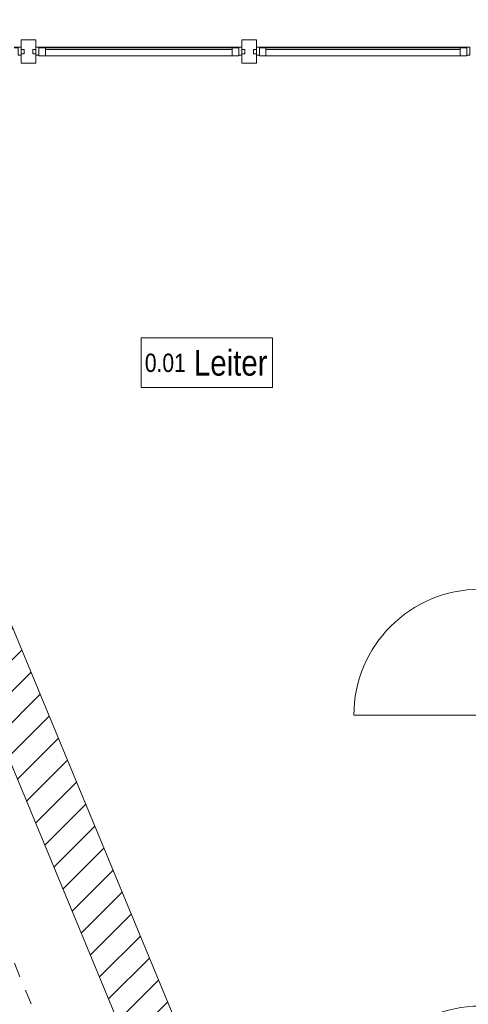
# Model space of a CAD drawing. Header units: metres. Extents: x -89 to 754, y -195 to 69.
# Tile 274 of 327: x 20.87 to 23.93, y 48.38 to 55.1. Entities that reach past the tile are written whole.
import ezdxf

# ---------------------------------------------------------------- set-up
doc = ezdxf.new("R2010")
doc.units = ezdxf.units.M
doc.header["$MEASUREMENT"] = 0
doc.linetypes.add('Strichlinie_ eng', pattern=[0.115, 0.075, -0.04])
doc.linetypes.add('Wipeout_Contour', pattern=[1, 0, -1])
for name, color, linetype in [('10 Fassade', 7, 'Continuous'), ('10 Wand außen', 7, 'Continuous'), ('30 Dach', 7, 'Continuous'), ('80 Raum 50stel', 7, 'Continuous')]:
    doc.layers.add(name, color=color, linetype=linetype)
doc.styles.add('ERSTELLTER_STIL_3', font='ARIALN.TTF')

# ---------------------------------------------------------------- blocks, each defined once
blk = doc.blocks.new('Blockrahmentür 1-Fl 27_5')
at = {"layer": '10 Wand außen', "color": 7, "linetype": 'Continuous', "lineweight": 13}
for p, q in [((0.43, 0.01), (0.43, 0.87)), ((-0.43, 0.01), (-0.4525, 0.01)), ((-0.4525, 0.01), (-0.4525, 0)), ((-0.4525, 0), (-0.4425, 0)), ((-0.4425, 0), (-0.4425, -0.24)), ((-0.43, -0.01), (-0.43, 0.01)), ((0.43, -0.01), (0.43, 0.01)), ((0.43, 0.01), (0.4525, 0.01)), ((0.4525, 0), (0.4425, 0)), ((0.4425, 0), (0.4425, -0.24)), ((0.4525, 0.01), (0.4525, 0)), ((-0.405, -0.01), (-0.43, -0.01)), ((-0.405, -0.25), (-0.405, -0.01)), ((0.405, -0.25), (0.405, -0.01)), ((0.405, -0.01), (0.43, -0.01)), ((-0.4425, -0.24), (-0.4525, -0.24)), ((-0.4525, -0.24), (-0.4525, -0.25)), ((-0.4525, -0.25), (-0.405, -0.25)), ((0.4525, -0.25), (0.405, -0.25)), ((0.4425, -0.24), (0.4525, -0.24)), ((0.4525, -0.24), (0.4525, -0.25))]:
    blk.add_line(p, q, dxfattribs=at)
at = {"layer": '10 Wand außen', "color": 7, "linetype": 'Continuous', "lineweight": 9}
for p, q in [((-0.4425, 0), (-0.4425, -0.24)), ((-0.4425, 0), (-0.4425, -0.24)), ((0.4425, 0), (0.4425, -0.24)), ((0.4425, 0), (0.4425, -0.24))]:
    blk.add_line(p, q, dxfattribs=at)
blk.add_arc((0.43, 0.01), 0.86, 90, 180, dxfattribs=at)

msp = doc.modelspace()

# ---------------------------------------------------------------- hatches: boundary and pattern name
at = {"layer": '10 Wand außen', "linetype": 'Continuous', "lineweight": 18, "true_color": 0x1f1f1f}
h = msp.add_hatch(dxfattribs=at)
h.set_pattern_fill('Mauerziegel_HLz_4_0001', color=250, style=0, pattern_type=2)
h.set_pattern_definition([(45, (0, 0), (-0.106066, 0.106066), [])])
h.paths.add_polyline_path([(19.16, 54.9619), (18.8228, 54.8222), (21.6006, 48.116), (21.7392, 48.1734), (21.8039, 48.2002), (21.9378, 48.2557)])

# ---------------------------------------------------------------- linework, layer by layer
at = {"layer": '10 Fassade', "color": 7, "linetype": 'Continuous', "lineweight": 13}
for p, q in [((20.8803, 54.9619), (20.8803, 54.8969)), ((20.9803, 54.9619), (20.8803, 54.9619)), ((20.9003, 54.8969), (20.8803, 54.8969)), ((20.9003, 54.8969), (20.9003, 54.8669)), ((20.9603, 54.8969), (20.9603, 54.8669)), ((20.9803, 54.8969), (20.9603, 54.8969)), ((20.9803, 54.9619), (20.9803, 54.8969)), ((22.3843, 54.9619), (22.3843, 54.8969)), ((22.4843, 54.9619), (22.3843, 54.9619)), ((22.4043, 54.8969), (22.3843, 54.8969)), ((22.4043, 54.8969), (22.4043, 54.8669)), ((22.4643, 54.8969), (22.4643, 54.8669)), ((22.4843, 54.8969), (22.4643, 54.8969)), ((22.4843, 54.9619), (22.4843, 54.8969)), ((20.9003, 54.8669), (20.8803, 54.8669)), ((20.8803, 54.8669), (20.8803, 54.8019)), ((20.9803, 54.8669), (20.9603, 54.8669)), ((20.9803, 54.8669), (20.9803, 54.8019)), ((22.4043, 54.8669), (22.3843, 54.8669)), ((22.3843, 54.8669), (22.3843, 54.8019)), ((22.4843, 54.8669), (22.4643, 54.8669)), ((22.4843, 54.8669), (22.4843, 54.8019)), ((20.9803, 54.8019), (20.8803, 54.8019)), ((22.4843, 54.8019), (22.3843, 54.8019))]:
    msp.add_line(p, q, dxfattribs=at)
at = {"layer": '10 Fassade', "color": 7, "linetype": 'Continuous', "lineweight": 13, "flags": 128}
msp.add_lwpolyline([(20.8803, 54.8569), (20.8603, 54.8569), (20.8603, 54.9069), (20.8353, 54.9069), (20.8353, 54.9119), (20.8803, 54.9119)], close=True, dxfattribs=at)
at = {"layer": '10 Wand außen', "color": 7, "linetype": 'Continuous', "lineweight": 9, "flags": 128}
for points in [[(21.9378, 48.2557), (19.16, 54.9619)], [(18.8228, 54.8222), (21.6006, 48.116)]]:
    msp.add_lwpolyline(points, dxfattribs=at)
at = {"layer": '80 Raum 50stel', "color": 8, "linetype": 'Continuous', "lineweight": 18, "flags": 128}
msp.add_lwpolyline([(21.6985, 52.5893), (22.5933, 52.5893), (22.5933, 52.9275), (21.6985, 52.9275), (21.6985, 52.5893)], close=True, dxfattribs=at)

# ---------------------------------------------------------------- block references
at = {"layer": '10 Wand außen', "color": 7, "linetype": 'Continuous', "lineweight": 13, "xscale": -1, "rotation": 90}
for p in [(24.0183, 50.7824), (24.0183, 47.9378)]:
    msp.add_blockref('Blockrahmentür 1-Fl 27_5', p, dxfattribs=at)

# ---------------------------------------------------------------- texts
at = {"layer": '80 Raum 50stel', "color": 7, "linetype": 'Continuous', "lineweight": 9, "insert": (21.7235, 52.668), "char_height": 0.125, "attachment_point": 7, "style": 'ERSTELLTER_STIL_3'}
msp.add_mtext('\\A1;{\\pql;\\fArial Narrow|b0|i0|c0|p0;\\W1.000000;0.01\\fArial Narrow|b0|i0|c0|p0;\\H1.400000x;\\W1.000000; Leiter}', dxfattribs=at)

# ---------------------------------------------------------------- wipeouts: each hides what was drawn before it
at = {"color": 254, "linetype": 'Wipeout_Contour', "lineweight": 0, "ltscale": 238.357337}
msp.add_wipeout([(23.8733, 54.9069), (22.5493, 54.9069), (22.5493, 54.8519), (23.8733, 54.8519)], dxfattribs=at).dxf.layer = '10 Fassade'

# ---------------------------------------------------------------- next in the draw order: linework, layer by layer
at = {"layer": '10 Fassade', "color": 7, "linetype": 'Continuous', "lineweight": 13}
msp.add_line((23.8733, 54.8519), (22.5493, 54.8519), dxfattribs=at)

# ---------------------------------------------------------------- next in the draw order: wipeouts: each hides what was drawn before it
at = {"color": 254, "linetype": 'Wipeout_Contour', "lineweight": 0, "ltscale": 236.042229}
msp.add_wipeout([(22.3193, 54.9069), (21.0453, 54.9069), (21.0453, 54.8519), (22.3193, 54.8519)], dxfattribs=at).dxf.layer = '10 Fassade'
at = {"color": 254, "linetype": 'Wipeout_Contour', "lineweight": 0, "ltscale": 238.468683}
msp.add_wipeout([(22.5293, 54.9119), (22.5293, 54.9069), (23.8933, 54.9069), (23.8933, 54.9119)], dxfattribs=at).dxf.layer = '10 Fassade'

# ---------------------------------------------------------------- next in the draw order: linework, layer by layer
at = {"layer": '10 Fassade', "color": 7, "linetype": 'Continuous', "lineweight": 13}
for p, q in [((22.5493, 54.9069), (23.8733, 54.9069)), ((23.8733, 54.8969), (22.5493, 54.8969)), ((22.3193, 54.8519), (21.0453, 54.8519))]:
    msp.add_line(p, q, dxfattribs=at)
at = {"layer": '10 Fassade', "color": 7, "linetype": 'Continuous', "lineweight": 13, "flags": 128}
for points in [[(22.4843, 54.9119), (22.5293, 54.9119), (22.5293, 54.9069), (22.5043, 54.9069), (22.5043, 54.8569), (22.4843, 54.8569)], [(22.5043, 54.9069), (22.5493, 54.9069), (22.5493, 54.8519), (22.5043, 54.8519)], [(22.5293, 54.9119), (23.8933, 54.9119), (23.8933, 54.9069), (22.5293, 54.9069)], [(23.9183, 54.8519), (23.8733, 54.8519), (23.8733, 54.9069), (23.9183, 54.9069)], [(23.9383, 54.8569), (23.9183, 54.8569), (23.9183, 54.9069), (23.8933, 54.9069), (23.8933, 54.9119), (23.9383, 54.9119)]]:
    msp.add_lwpolyline(points, close=True, dxfattribs=at)

# ---------------------------------------------------------------- next in the draw order: wipeouts: each hides what was drawn before it
at = {"color": 254, "linetype": 'Wipeout_Contour', "lineweight": 0, "ltscale": 236.15465}
msp.add_wipeout([(21.0253, 54.9119), (21.0253, 54.9069), (22.3393, 54.9069), (22.3393, 54.9119)], dxfattribs=at).dxf.layer = '10 Fassade'

# ---------------------------------------------------------------- next in the draw order: linework, layer by layer
at = {"layer": '10 Fassade', "color": 7, "linetype": 'Continuous', "lineweight": 13}
for p, q in [((21.0453, 54.9069), (22.3193, 54.9069)), ((22.3193, 54.8969), (21.0453, 54.8969))]:
    msp.add_line(p, q, dxfattribs=at)
at = {"layer": '10 Fassade', "color": 7, "linetype": 'Continuous', "lineweight": 13, "flags": 128}
for points in [[(20.9803, 54.9119), (21.0253, 54.9119), (21.0253, 54.9069), (21.0003, 54.9069), (21.0003, 54.8569), (20.9803, 54.8569)], [(21.0003, 54.9069), (21.0453, 54.9069), (21.0453, 54.8519), (21.0003, 54.8519)], [(21.0253, 54.9119), (22.3393, 54.9119), (22.3393, 54.9069), (21.0253, 54.9069)], [(22.3643, 54.8519), (22.3193, 54.8519), (22.3193, 54.9069), (22.3643, 54.9069)], [(22.3843, 54.8569), (22.3643, 54.8569), (22.3643, 54.9069), (22.3393, 54.9069), (22.3393, 54.9119), (22.3843, 54.9119)]]:
    msp.add_lwpolyline(points, close=True, dxfattribs=at)
at = {"layer": '30 Dach', "color": 7, "linetype": 'Strichlinie_ eng', "lineweight": 9}
msp.add_line((18.155, 55.1277), (26.1869, 35.7372), dxfattribs=at)

doc.saveas('drawing.dxf')
